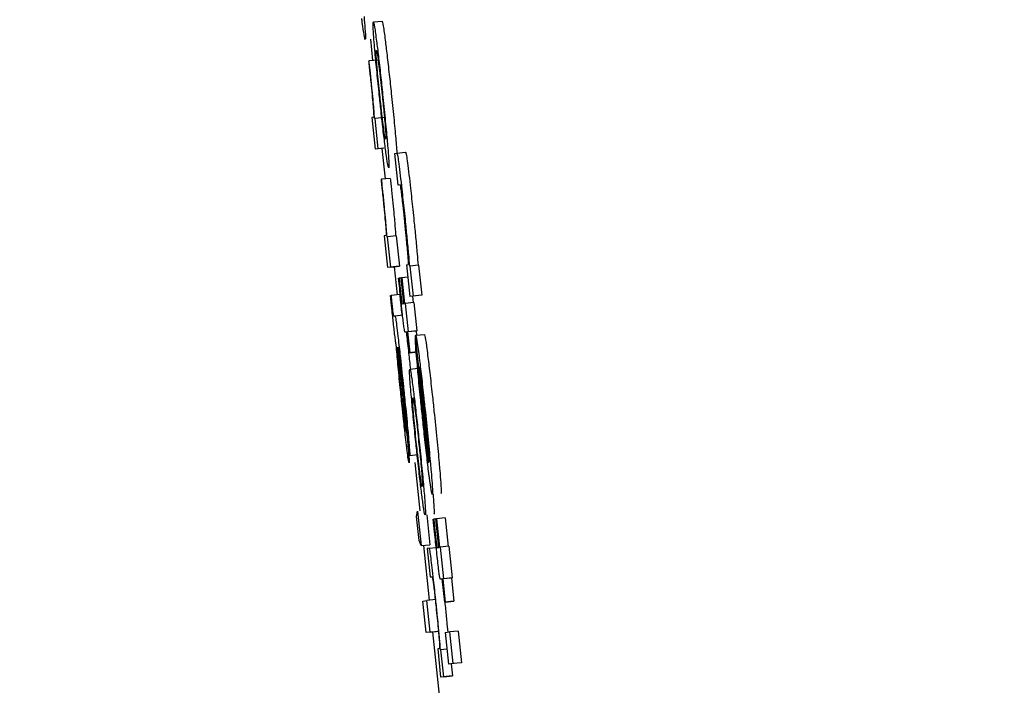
# Model space of a CAD drawing. Header units: inches. Extents: x 170 to 312, y 215 to 248.
# Tile 315 of 656: x 210.2447 to 210.2669, y 243.6562 to 243.6713. Entities that reach past the tile are written whole.
import ezdxf

# ---------------------------------------------------------------- set-up
doc = ezdxf.new("R2010")
doc.units = ezdxf.units.IN
doc.header["$LTSCALE"] = 0.25
doc.header["$MEASUREMENT"] = 0
doc.layers.add('ANNOTATIONS', color=1, linetype='Continuous')
doc.layers.add('MOTOR RH', color=7, linetype='Continuous')
doc.styles.add('ARIAL', font='arial.ttf', dxfattribs={"height": 0.09375})
doc.dimstyles.new('STANDARD$0', dxfattribs={"dimtxt": 0.09375, "dimasz": 0.09375, "dimexe": 0.03125, "dimexo": 0.046875, "dimgap": 0.09, "dimtad": 0, "dimtih": 1, "dimtoh": 1, "dimdec": 4, "dimzin": 0, "dimdsep": 46, "dimtxsty": 'ARIAL', "dimcen": 0.09, "dimadec": 0, "dimazin": 0, "dimtfac": 1, "dimtdec": 4, "dimtofl": 0, "dimtmove": 0, "dimatfit": 1, "dimfxl": 1, "dimtolj": 1, "dimtzin": 0, "dimarcsym": 0})

# ---------------------------------------------------------------- blocks, each defined once
blk = doc.blocks.new('*D26')
at = {"layer": 'ANNOTATIONS', "color": 0, "lineweight": -2, "transparency": 16777216}
for p, q in [((209.952995, 244.125047), (211.798957, 244.125047)), ((211.767707, 244.031297), (211.767707, 242.331666)), ((211.767707, 240.197174), (211.767707, 241.896805)), ((211.037182, 240.103424), (211.798957, 240.103424))]:
    blk.add_line(p, q, dxfattribs=at)
at = {"layer": 'ANNOTATIONS', "color": 0, "transparency": 16777216}
for points in [[(211.752082, 244.031297), (211.783332, 244.031297), (211.767707, 244.125047)], [(211.752082, 240.197174), (211.783332, 240.197174), (211.767707, 240.103424)]]:
    blk.add_solid(points, dxfattribs=at)
at = {"layer": 'defpoints', "color": 0, "transparency": 16777216}
for p in [(209.90612, 244.125047), (210.990307, 240.103424), (211.767707, 240.103424)]:
    blk.add_point(p, dxfattribs=at)
at = {"layer": 'ANNOTATIONS', "color": 0, "transparency": 16777216, "insert": (211.767707, 242.114236), "char_height": 0.09375, "attachment_point": 5, "style": 'ARIAL'}
blk.add_mtext('\\A1;OPENING\\PHEIGHT', dxfattribs=at)
blk = doc.blocks.new('*D27')
at = {"layer": 'ANNOTATIONS', "color": 0, "lineweight": -2, "transparency": 16777216}
for p, q in [((209.952995, 244.96103), (212.453946, 244.96103)), ((212.422696, 244.86728), (212.422696, 242.749657)), ((212.422696, 240.197174), (212.422696, 242.314797)), ((211.957527, 240.103424), (212.453946, 240.103424))]:
    blk.add_line(p, q, dxfattribs=at)
at = {"layer": 'ANNOTATIONS', "color": 0, "transparency": 16777216}
for points in [[(212.407071, 244.86728), (212.438321, 244.86728), (212.422696, 244.96103)], [(212.407071, 240.197174), (212.438321, 240.197174), (212.422696, 240.103424)]]:
    blk.add_solid(points, dxfattribs=at)
at = {"layer": 'defpoints', "color": 0, "transparency": 16777216}
for p in [(209.90612, 244.96103), (211.910652, 240.103424), (212.422696, 240.103424)]:
    blk.add_point(p, dxfattribs=at)
at = {"layer": 'ANNOTATIONS', "color": 0, "transparency": 16777216, "insert": (212.422696, 242.532227), "char_height": 0.09375, "attachment_point": 5, "style": 'ARIAL'}
blk.add_mtext('\\A1;TOTAL\\PHEIGHT', dxfattribs=at)

msp = doc.modelspace()

# ---------------------------------------------------------------- linework, layer by layer
at = {"layer": 'MOTOR RH'}
for p, q in [((210.25269, 243.671224), (210.252886, 243.671244)), ((210.252623, 243.670837), (210.252674, 243.67035)), ((210.252791, 243.670363), (210.252595, 243.670342)), ((210.252595, 243.670342), (210.252583, 243.670341)), ((210.252694, 243.669072), (210.252657, 243.669068)), ((210.252657, 243.669068), (210.252732, 243.668353)), ((210.25273, 243.669047), (210.252719, 243.669045)), ((210.252926, 243.669067), (210.25273, 243.669047)), ((210.252802, 243.668362), (210.25273, 243.669047)), ((210.252927, 243.668374), (210.252732, 243.668353)), ((210.252802, 243.668362), (210.252732, 243.668353)), ((210.252882, 243.668369), (210.252954, 243.667678)), ((210.253212, 243.6684), (210.253223, 243.668261)), ((210.253175, 243.668255), (210.253222, 243.668261)), ((210.25325, 243.667541), (210.253175, 243.668255)), ((210.253222, 243.668261), (210.253418, 243.668282)), ((210.253072, 243.667691), (210.252877, 243.66767)), ((210.252877, 243.66767), (210.252864, 243.667669)), ((210.253296, 243.667546), (210.25325, 243.667541)), ((210.252975, 243.666401), (210.252938, 243.666396)), ((210.252938, 243.666396), (210.253013, 243.665681)), ((210.253011, 243.666375), (210.253, 243.666373)), ((210.253207, 243.666395), (210.253011, 243.666375)), ((210.253083, 243.66569), (210.253011, 243.666375)), ((210.253207, 243.666395), (210.253279, 243.665711)), ((210.253208, 243.665702), (210.253013, 243.665681)), ((210.253083, 243.66569), (210.253013, 243.665681)), ((210.253083, 243.66569), (210.253279, 243.665711)), ((210.253162, 243.665697), (210.253228, 243.665061)), ((210.253279, 243.665711), (210.253208, 243.665702)), ((210.25344, 243.665739), (210.253484, 243.665745)), ((210.25344, 243.665739), (210.253515, 243.665025)), ((210.253506, 243.66571), (210.253514, 243.665711)), ((210.25371, 243.665732), (210.253514, 243.665711)), ((210.253514, 243.665711), (210.253586, 243.665034)), ((210.25371, 243.665732), (210.253781, 243.665055)), ((210.253469, 243.665462), (210.253332, 243.665447)), ((210.25326, 243.665438), (210.253271, 243.665439)), ((210.253322, 243.665445), (210.253271, 243.665439)), ((210.253321, 243.665446), (210.253332, 243.665447)), ((210.253382, 243.664866), (210.253321, 243.665446)), ((210.253332, 243.665447), (210.253393, 243.664868)), ((210.253079, 243.665045), (210.25309, 243.665046)), ((210.253285, 243.665067), (210.25309, 243.665046)), ((210.253711, 243.665046), (210.253515, 243.665025)), ((210.253586, 243.665034), (210.253515, 243.665025)), ((210.253574, 243.665031), (210.253589, 243.664889)), ((210.253781, 243.665055), (210.253586, 243.665034)), ((210.253781, 243.665055), (210.253711, 243.665046)), ((210.253339, 243.664861), (210.253382, 243.664866)), ((210.253393, 243.664868), (210.253411, 243.66487)), ((210.253607, 243.664891), (210.253411, 243.66487)), ((210.253411, 243.66487), (210.253479, 243.664227)), ((210.253607, 243.664891), (210.253674, 243.664248)), ((210.253144, 243.664585), (210.25318, 243.66459)), ((210.25318, 243.66459), (210.253348, 243.664608)), ((210.25345, 243.664223), (210.253409, 243.664218)), ((210.253409, 243.664218), (210.253409, 243.664218)), ((210.253499, 243.663754), (210.25345, 243.664223)), ((210.253657, 243.664245), (210.253461, 243.664225)), ((210.253479, 243.664227), (210.253461, 243.664225)), ((210.253461, 243.664225), (210.25351, 243.663756)), ((210.253674, 243.664248), (210.253479, 243.664227)), ((210.253941, 243.661267), (210.25364, 243.664132)), ((210.253646, 243.664148), (210.253842, 243.664168)), ((210.253674, 243.664248), (210.253657, 243.664245)), ((210.253657, 243.664245), (210.253667, 243.66415)), ((210.253646, 243.66408), (210.253637, 243.664079)), ((210.253637, 243.664079), (210.253713, 243.663364)), ((210.253229, 243.663872), (210.253238, 243.663873)), ((210.253678, 243.663773), (210.253499, 243.663754)), ((210.25351, 243.663756), (210.253499, 243.663754)), ((210.25351, 243.663756), (210.253678, 243.663774)), ((210.253287, 243.663487), (210.253347, 243.662899)), ((210.253281, 243.663445), (210.253339, 243.662883)), ((210.253514, 243.663383), (210.25371, 243.663404)), ((210.253721, 243.663365), (210.253713, 243.663364)), ((210.253949, 243.661298), (210.253725, 243.663434)), ((210.253508, 243.661437), (210.253433, 243.662152)), ((210.253508, 243.661437), (210.253704, 243.661458)), ((210.253624, 243.66128), (210.253739, 243.660184)), ((210.253666, 243.660055), (210.253689, 243.660178)), ((210.253689, 243.660178), (210.253771, 243.659401)), ((210.253723, 243.659515), (210.253666, 243.660055)), ((210.253896, 243.660095), (210.253967, 243.659421)), ((210.254042, 243.659997), (210.254053, 243.659998)), ((210.254103, 243.660004), (210.254053, 243.659998)), ((210.254103, 243.660005), (210.254114, 243.660006)), ((210.254171, 243.659361), (210.254103, 243.660005)), ((210.25431, 243.660027), (210.254114, 243.660006)), ((210.254114, 243.660006), (210.254182, 243.659363)), ((210.25431, 243.660027), (210.254378, 243.659384)), ((210.253771, 243.659401), (210.253723, 243.659515)), ((210.253771, 243.659401), (210.253967, 243.659421)), ((210.25382, 243.659406), (210.25395, 243.658167)), ((210.253951, 243.659342), (210.253904, 243.659336)), ((210.253904, 243.659336), (210.253971, 243.658693)), ((210.253951, 243.659342), (210.254109, 243.659359)), ((210.254128, 243.659355), (210.254171, 243.659361)), ((210.254182, 243.659363), (210.2542, 243.659365)), ((210.254395, 243.659386), (210.2542, 243.659365)), ((210.2542, 243.659365), (210.254275, 243.65865)), ((210.254395, 243.659386), (210.254471, 243.658671)), ((210.253971, 243.658693), (210.254017, 243.658699)), ((210.254246, 243.658647), (210.254205, 243.658641)), ((210.254205, 243.658641), (210.254205, 243.658641)), ((210.254301, 243.658126), (210.254246, 243.658647)), ((210.254453, 243.658668), (210.254257, 243.658648)), ((210.254275, 243.65865), (210.254257, 243.658648)), ((210.254257, 243.658648), (210.254312, 243.658127)), ((210.254471, 243.658671), (210.254275, 243.65865)), ((210.254471, 243.658671), (210.254453, 243.658668)), ((210.254453, 243.658668), (210.254508, 243.658147)), ((210.253805, 243.658149), (210.253901, 243.658162)), ((210.25388, 243.657435), (210.253805, 243.658149)), ((210.254097, 243.658182), (210.253901, 243.658162)), ((210.253976, 243.657447), (210.253901, 243.658162)), ((210.254497, 243.658146), (210.254301, 243.658126)), ((210.254312, 243.658127), (210.254508, 243.658147)), ((210.254508, 243.658147), (210.254497, 243.658146)), ((210.254312, 243.658127), (210.254301, 243.658126)), ((210.253976, 243.657447), (210.254172, 243.657467)), ((210.254172, 243.657467), (210.254076, 243.657455)), ((210.254352, 243.657635), (210.254369, 243.657444)), ((210.254605, 243.65747), (210.25441, 243.65745)), ((210.254605, 243.65747), (210.25468, 243.656755)), ((210.254076, 243.657455), (210.25388, 243.657435)), ((210.253976, 243.657447), (210.25388, 243.657435)), ((210.254025, 243.65745), (210.254332, 243.654521)), ((210.254313, 243.657437), (210.25441, 243.65745)), ((210.254313, 243.657437), (210.254388, 243.656723)), ((210.25441, 243.65745), (210.254485, 243.656735)), ((210.254186, 243.657078), (210.254142, 243.657072)), ((210.254142, 243.657072), (210.254209, 243.656429)), ((210.254216, 243.657047), (210.254207, 243.657046)), ((210.254352, 243.657062), (210.254216, 243.657047)), ((210.25428, 243.656438), (210.254216, 243.657047)), ((210.254584, 243.656743), (210.254388, 243.656723)), ((210.254485, 243.656735), (210.254388, 243.656723)), ((210.254447, 243.656729), (210.254476, 243.656458)), ((210.25468, 243.656755), (210.254485, 243.656735)), ((210.25468, 243.656755), (210.254584, 243.656743)), ((210.254405, 243.656449), (210.254209, 243.656429)), ((210.25428, 243.656438), (210.254209, 243.656429)), ((210.25428, 243.656438), (210.254476, 243.656458)), ((210.254476, 243.656458), (210.254405, 243.656449))]:
    msp.add_line(p, q, dxfattribs=at)
for points, knots in [([(210.252507, 243.670825), (210.2525, 243.670841), (210.252488, 243.67087), (210.252454, 243.671109), (210.252433, 243.671273), (210.252429, 243.671304)], [0, 0, 0, 0, 0.524418, 0.909795, 1, 1, 1, 1]), ([(210.25248, 243.671344), (210.252488, 243.67125), (210.252508, 243.671013), (210.252515, 243.67085), (210.25251, 243.670833), (210.252507, 243.670825)], [0, 0, 0, 0, 0.27645, 0.692135, 1, 1, 1, 1]), ([(210.252886, 243.671244), (210.252892, 243.671231), (210.252905, 243.671208), (210.252942, 243.670932), (210.252958, 243.670812)], [0, 0, 0, 0, 0.564776, 1, 1, 1, 1]), ([(210.25271, 243.670765), (210.252703, 243.670847), (210.252686, 243.671072), (210.252682, 243.671204), (210.252688, 243.671218), (210.25269, 243.671224)], [0, 0, 0, 0, 0.264169, 0.72667, 1, 1, 1, 1]), ([(210.25269, 243.671224), (210.252697, 243.671211), (210.252709, 243.671187), (210.252746, 243.670912), (210.252762, 243.670792)], [0, 0, 0, 0, 0.564784, 1, 1, 1, 1]), ([(210.252958, 243.670812), (210.252971, 243.670706), (210.252998, 243.670493), (210.253047, 243.670054), (210.25308, 243.66975), (210.253095, 243.669605)], [0, 0, 0, 0, 0.341502, 0.684244, 1, 1, 1, 1]), ([(210.252825, 243.669575), (210.252807, 243.669746), (210.252771, 243.67009), (210.252732, 243.670502), (210.252716, 243.67069), (210.25271, 243.670765)], [0, 0, 0, 0, 0.37428, 0.75093, 1, 1, 1, 1]), ([(210.252767, 243.670297), (210.252762, 243.670364), (210.252748, 243.670549), (210.252753, 243.670577), (210.252757, 243.67058), (210.252758, 243.670581)], [0, 0, 0, 0, 0.333361, 0.921926, 1, 1, 1, 1]), ([(210.252758, 243.670581), (210.252761, 243.670575), (210.252768, 243.670563), (210.252786, 243.670454), (210.252802, 243.670334), (210.252804, 243.670319)], [0, 0, 0, 0, 0.408967, 0.922235, 1, 1, 1, 1]), ([(210.252762, 243.670792), (210.252776, 243.670685), (210.252802, 243.670472), (210.252852, 243.670034), (210.252884, 243.66973), (210.2529, 243.669584)], [0, 0, 0, 0, 0.341491, 0.684238, 1, 1, 1, 1]), ([(210.252583, 243.670341), (210.252585, 243.670315), (210.252591, 243.670265), (210.252599, 243.670183), (210.252605, 243.670126), (210.252609, 243.670095)], [0, 0, 0, 0, 0.309537, 0.618739, 1, 1, 1, 1]), ([(210.252624, 243.670078), (210.252616, 243.670154), (210.252606, 243.670243), (210.252597, 243.67033), (210.252595, 243.670342)], [0, 0, 0, 0, 0.865376, 1, 1, 1, 1]), ([(210.252836, 243.669576), (210.252826, 243.669674), (210.252805, 243.66987), (210.252781, 243.670123), (210.252771, 243.670242), (210.252767, 243.670297)], [0, 0, 0, 0, 0.348181, 0.697432, 1, 1, 1, 1]), ([(210.252804, 243.670319), (210.252812, 243.670256), (210.252828, 243.670132), (210.252859, 243.669863), (210.252879, 243.669672), (210.252889, 243.669579)], [0, 0, 0, 0, 0.339056, 0.680161, 1, 1, 1, 1]), ([(210.252609, 243.670095), (210.252622, 243.66997), (210.252645, 243.669744), (210.252673, 243.669453), (210.252683, 243.669328), (210.252688, 243.669267)], [0, 0, 0, 0, 0.390526, 0.705998, 1, 1, 1, 1]), ([(210.252719, 243.669045), (210.25271, 243.669155), (210.252697, 243.669327), (210.252665, 243.669678), (210.25264, 243.669923), (210.252626, 243.670058), (210.252624, 243.670078)], [0, 0, 0, 0, 0.447428, 0.699992, 0.954886, 1, 1, 1, 1]), ([(210.25296, 243.668383), (210.252946, 243.668498), (210.252917, 243.668729), (210.252868, 243.669167), (210.252838, 243.669455), (210.252825, 243.669575)], [0, 0, 0, 0, 0.3678999, 0.7377895, 1, 1, 1, 1]), ([(210.252919, 243.668852), (210.25291, 243.668923), (210.252892, 243.669066), (210.252861, 243.669336), (210.252843, 243.66951), (210.252836, 243.669576)], [0, 0, 0, 0, 0.3817879, 0.767048, 1, 1, 1, 1]), ([(210.252889, 243.669579), (210.252903, 243.669448), (210.252926, 243.669227), (210.252951, 243.66896), (210.252967, 243.668758), (210.252976, 243.668598), (210.252971, 243.668584), (210.252968, 243.668574)], [0, 0, 0, 0, 0.191752, 0.321579, 0.451258, 0.660125, 1, 1, 1, 1]), ([(210.2529, 243.669584), (210.252918, 243.669402), (210.252956, 243.669038), (210.252995, 243.668624), (210.253011, 243.668441), (210.253016, 243.668379)], [0, 0, 0, 0, 0.395803, 0.794663, 1, 1, 1, 1]), ([(210.253095, 243.669605), (210.253114, 243.669423), (210.253152, 243.669058), (210.253191, 243.668645), (210.253207, 243.668462), (210.253212, 243.6684)], [0, 0, 0, 0, 0.395797, 0.794651, 1, 1, 1, 1]), ([(210.252688, 243.669267), (210.252692, 243.669222), (210.252702, 243.669082), (210.252697, 243.669076), (210.252694, 243.669072)], [0, 0, 0, 0, 0.3237056, 1, 1, 1, 1]), ([(210.252968, 243.668574), (210.252965, 243.668579), (210.252957, 243.668589), (210.25294, 243.668691), (210.252922, 243.66883), (210.252919, 243.668852)], [0, 0, 0, 0, 0.374945, 0.89722, 1, 1, 1, 1]), ([(210.253036, 243.667932), (210.253032, 243.667938), (210.253022, 243.667954), (210.252995, 243.668114), (210.252967, 243.668332), (210.25296, 243.668383)], [0, 0, 0, 0, 0.332309, 0.844563, 1, 1, 1, 1]), ([(210.253016, 243.668379), (210.253023, 243.668297), (210.25304, 243.668078), (210.253044, 243.66795), (210.253038, 243.667937), (210.253036, 243.667932)], [0, 0, 0, 0, 0.271127, 0.727307, 1, 1, 1, 1]), ([(210.253222, 243.668261), (210.253228, 243.66825), (210.253236, 243.668232), (210.253264, 243.668035), (210.253296, 243.667773), (210.253338, 243.667403), (210.253367, 243.667129), (210.253384, 243.666966)], [0, 0, 0, 0, 0.294698, 0.462653, 0.632, 0.780784, 1, 1, 1, 1]), ([(210.253418, 243.668282), (210.253423, 243.66827), (210.253431, 243.668253), (210.25346, 243.668056), (210.253492, 243.667794), (210.253534, 243.667424), (210.253563, 243.66715), (210.25358, 243.666986)], [0, 0, 0, 0, 0.294698, 0.462664, 0.631999, 0.780782, 1, 1, 1, 1]), ([(210.253072, 243.667691), (210.253077, 243.667647), (210.253086, 243.66756), (210.253096, 243.667471), (210.253101, 243.667427)], [0, 0, 0, 0, 0.498424, 1, 1, 1, 1]), ([(210.252864, 243.667669), (210.252866, 243.667643), (210.252872, 243.667593), (210.25288, 243.667511), (210.252886, 243.667454), (210.25289, 243.667423)], [0, 0, 0, 0, 0.309538, 0.618714, 1, 1, 1, 1]), ([(210.252905, 243.667406), (210.252897, 243.667483), (210.252887, 243.667571), (210.252878, 243.667658), (210.252877, 243.66767)], [0, 0, 0, 0, 0.86542, 1, 1, 1, 1]), ([(210.253392, 243.666785), (210.253382, 243.666884), (210.253364, 243.667052), (210.25334, 243.667267), (210.25332, 243.667421), (210.253304, 243.667531), (210.253299, 243.667541), (210.253296, 243.667546)], [0, 0, 0, 0, 0.21613, 0.367422, 0.519132, 0.712339, 1, 1, 1, 1]), ([(210.25289, 243.667423), (210.252903, 243.667298), (210.252926, 243.667072), (210.252954, 243.666781), (210.252964, 243.666656), (210.252969, 243.666595)], [0, 0, 0, 0, 0.390521, 0.705993, 1, 1, 1, 1]), ([(210.253, 243.666373), (210.252991, 243.666483), (210.252978, 243.666655), (210.252946, 243.667006), (210.252921, 243.667251), (210.252907, 243.667386), (210.252905, 243.667406)], [0, 0, 0, 0, 0.447433, 0.699983, 0.954886, 1, 1, 1, 1]), ([(210.253101, 243.667427), (210.253111, 243.667326), (210.253132, 243.667126), (210.253162, 243.666806), (210.253182, 243.666569), (210.253192, 243.666439), (210.253196, 243.666394)], [0, 0, 0, 0, 0.222545, 0.444524, 0.808274, 1, 1, 1, 1]), ([(210.253384, 243.666966), (210.253394, 243.666879), (210.253416, 243.666665), (210.253436, 243.666462), (210.253448, 243.666341)], [0, 0, 0, 0, 0.404689, 1, 1, 1, 1]), ([(210.25358, 243.666986), (210.253589, 243.6669), (210.253612, 243.666686), (210.253632, 243.666482), (210.253644, 243.666362)], [0, 0, 0, 0, 0.404684, 1, 1, 1, 1]), ([(210.252969, 243.666595), (210.252973, 243.66655), (210.252983, 243.66641), (210.252978, 243.666404), (210.252975, 243.666401)], [0, 0, 0, 0, 0.3237364, 1, 1, 1, 1]), ([(210.253466, 243.666029), (210.253455, 243.666144), (210.253438, 243.666336), (210.25341, 243.666621), (210.253396, 243.666755), (210.253392, 243.666785)], [0, 0, 0, 0, 0.532556, 0.893225, 1, 1, 1, 1]), ([(210.253644, 243.666362), (210.253656, 243.666234), (210.253678, 243.666003), (210.253694, 243.665815), (210.253701, 243.665731)], [0, 0, 0, 0, 0.554994, 1, 1, 1, 1]), ([(210.253448, 243.666341), (210.25346, 243.666213), (210.253482, 243.665983), (210.253498, 243.665794), (210.253506, 243.66571)], [0, 0, 0, 0, 0.555, 1, 1, 1, 1]), ([(210.253484, 243.665745), (210.253485, 243.665755), (210.253486, 243.665775), (210.253477, 243.665897), (210.253469, 243.665992), (210.253466, 243.666029)], [0, 0, 0, 0, 0.383147, 0.764171, 1, 1, 1, 1]), ([(210.253309, 243.664972), (210.253301, 243.66505), (210.253284, 243.665206), (210.253268, 243.66536), (210.25326, 243.665438)], [0, 0, 0, 0, 0.4990894, 1, 1, 1, 1]), ([(210.253271, 243.665439), (210.253274, 243.665413), (210.253279, 243.665361), (210.253287, 243.665282), (210.253293, 243.665229), (210.253296, 243.665202)], [0, 0, 0, 0, 0.336904, 0.667004, 1, 1, 1, 1]), ([(210.253127, 243.664572), (210.253121, 243.664633), (210.253104, 243.664792), (210.253089, 243.664948), (210.253079, 243.665045)], [0, 0, 0, 0, 0.381526, 1, 1, 1, 1]), ([(210.25309, 243.665046), (210.253093, 243.665012), (210.253098, 243.664959), (210.253106, 243.664883), (210.25311, 243.664843), (210.253112, 243.664823)], [0, 0, 0, 0, 0.4881617, 0.7401577, 1, 1, 1, 1]), ([(210.253285, 243.665067), (210.253289, 243.665032), (210.253294, 243.66498), (210.253301, 243.664904), (210.253306, 243.664864), (210.253308, 243.664843)], [0, 0, 0, 0, 0.488228, 0.74209, 1, 1, 1, 1]), ([(210.253296, 243.665202), (210.253299, 243.665173), (210.253306, 243.665103), (210.253316, 243.665011), (210.253322, 243.664962), (210.253324, 243.664946)], [0, 0, 0, 0, 0.315412, 0.763016, 1, 1, 1, 1]), ([(210.253112, 243.664823), (210.253115, 243.664798), (210.253119, 243.664753), (210.253126, 243.664694), (210.253133, 243.664644), (210.25314, 243.664591), (210.253142, 243.664588), (210.253144, 243.664585)], [0, 0, 0, 0, 0.139406, 0.255505, 0.371522, 0.556549, 1, 1, 1, 1]), ([(210.253308, 243.664843), (210.25331, 243.664819), (210.253315, 243.664773), (210.253322, 243.664714), (210.253328, 243.664664), (210.253336, 243.664612), (210.253338, 243.664608), (210.25334, 243.664606)], [0, 0, 0, 0, 0.139385, 0.25622, 0.371648, 0.556643, 1, 1, 1, 1]), ([(210.253351, 243.664584), (210.253347, 243.664619), (210.253339, 243.664689), (210.253325, 243.664819), (210.253315, 243.664915), (210.253309, 243.664972)], [0, 0, 0, 0, 0.283163, 0.566682, 1, 1, 1, 1]), ([(210.253324, 243.664946), (210.253326, 243.66493), (210.253332, 243.664882), (210.253337, 243.664864), (210.253339, 243.664862), (210.253339, 243.664861)], [0, 0, 0, 0, 0.216952, 0.649492, 1, 1, 1, 1]), ([(210.253206, 243.66393), (210.253203, 243.663948), (210.253197, 243.663978), (210.25318, 243.664104), (210.253162, 243.664254), (210.253144, 243.664417), (210.253132, 243.664523), (210.253127, 243.664572)], [0, 0, 0, 0, 0.318933, 0.5035, 0.689701, 0.856443, 1, 1, 1, 1]), ([(210.25318, 243.66459), (210.253184, 243.664579), (210.25319, 243.664561), (210.253215, 243.664381), (210.253248, 243.664107), (210.253299, 243.663654), (210.253338, 243.663281), (210.253362, 243.663056)], [0, 0, 0, 0, 0.208164, 0.351386, 0.494856, 0.694319, 1, 1, 1, 1]), ([(210.253384, 243.664313), (210.25338, 243.664349), (210.253371, 243.664415), (210.253357, 243.66453), (210.253351, 243.664584)], [0, 0, 0, 0, 0.536284, 1, 1, 1, 1]), ([(210.253409, 243.664218), (210.253407, 243.66422), (210.253403, 243.664222), (210.253397, 243.664239), (210.253388, 243.664288), (210.253384, 243.664313)], [0, 0, 0, 0, 0.3920673, 0.6927887, 1, 1, 1, 1]), ([(210.253432, 243.664221), (210.253435, 243.664198), (210.253451, 243.664068), (210.253484, 243.663771), (210.253512, 243.663505), (210.253525, 243.663384)], [0, 0, 0, 0, 0.103766, 0.594176, 1, 1, 1, 1]), ([(210.25364, 243.664132), (210.253641, 243.664135), (210.253643, 243.664143), (210.253645, 243.664146), (210.253646, 243.664148)], [0, 0, 0, 0, 0.499983, 1, 1, 1, 1]), ([(210.253646, 243.664148), (210.25365, 243.664141), (210.253658, 243.664125), (210.253684, 243.663962), (210.253711, 243.663749), (210.253721, 243.663678)], [0, 0, 0, 0, 0.301474, 0.767504, 1, 1, 1, 1]), ([(210.253842, 243.664168), (210.253845, 243.664162), (210.253854, 243.664145), (210.25388, 243.663983), (210.253907, 243.663769), (210.253916, 243.663698)], [0, 0, 0, 0, 0.301425, 0.767359, 1, 1, 1, 1]), ([(210.253339, 243.662555), (210.253325, 243.662694), (210.253291, 243.663023), (210.253243, 243.663515), (210.253219, 243.66379), (210.253206, 243.66393)], [0, 0, 0, 0, 0.267267, 0.629525, 1, 1, 1, 1]), ([(210.253683, 243.663475), (210.253674, 243.663571), (210.253654, 243.663802), (210.25364, 243.663996), (210.253638, 243.664058), (210.253637, 243.664079)], [0, 0, 0, 0, 0.3250251, 0.780308, 1, 1, 1, 1]), ([(210.253235, 243.663741), (210.253232, 243.663771), (210.253227, 243.663843), (210.253227, 243.663869), (210.253228, 243.663872), (210.253229, 243.663872)], [0, 0, 0, 0, 0.368859, 0.91033, 1, 1, 1, 1]), ([(210.253272, 243.663323), (210.253265, 243.663401), (210.25325, 243.663559), (210.25324, 243.66368), (210.253235, 243.663741)], [0, 0, 0, 0, 0.489749, 1, 1, 1, 1]), ([(210.253238, 243.663873), (210.253245, 243.663805), (210.253258, 243.663667), (210.253273, 243.66352), (210.253281, 243.663445)], [0, 0, 0, 0, 0.495841, 1, 1, 1, 1]), ([(210.253253, 243.663879), (210.253252, 243.663874), (210.253251, 243.663867), (210.253256, 243.663807), (210.253259, 243.663767), (210.253261, 243.663753)], [0, 0, 0, 0, 0.5604487, 0.835955, 1, 1, 1, 1]), ([(210.253354, 243.663032), (210.253339, 243.663173), (210.253317, 243.663381), (210.253288, 243.663638), (210.25327, 243.663783), (210.253258, 243.663868), (210.253255, 243.663875), (210.253253, 243.663879)], [0, 0, 0, 0, 0.342571, 0.509586, 0.678219, 0.82403, 1, 1, 1, 1]), ([(210.253261, 243.663753), (210.253263, 243.663728), (210.253267, 243.66368), (210.253276, 243.66359), (210.253283, 243.663524), (210.253287, 243.663487)], [0, 0, 0, 0, 0.302523, 0.604492, 1, 1, 1, 1]), ([(210.253916, 243.663698), (210.253932, 243.663572), (210.253963, 243.66332), (210.254014, 243.662858), (210.254046, 243.662558), (210.254059, 243.662431)], [0, 0, 0, 0, 0.365352, 0.731519, 1, 1, 1, 1]), ([(210.253796, 243.662334), (210.253782, 243.662467), (210.253748, 243.662793), (210.253709, 243.663187), (210.253689, 243.663408), (210.253683, 243.663475)], [0, 0, 0, 0, 0.326174, 0.798295, 1, 1, 1, 1]), ([(210.253721, 243.663678), (210.253736, 243.663552), (210.253767, 243.663299), (210.253818, 243.662838), (210.25385, 243.662538), (210.253864, 243.662411)], [0, 0, 0, 0, 0.365626, 0.7315, 1, 1, 1, 1]), ([(210.253335, 243.662705), (210.253326, 243.662784), (210.253304, 243.662999), (210.253285, 243.663197), (210.253272, 243.663323)], [0, 0, 0, 0, 0.364579, 1, 1, 1, 1]), ([(210.253534, 243.662925), (210.253528, 243.663006), (210.25351, 243.663231), (210.253506, 243.663363), (210.253512, 243.663378), (210.253514, 243.663383)], [0, 0, 0, 0, 0.264153, 0.72667, 1, 1, 1, 1]), ([(210.253514, 243.663383), (210.253521, 243.66337), (210.253533, 243.663347), (210.253571, 243.663071), (210.253587, 243.662951)], [0, 0, 0, 0, 0.564776, 1, 1, 1, 1]), ([(210.253713, 243.663364), (210.253716, 243.66332), (210.253722, 243.66323), (210.253732, 243.663099), (210.253738, 243.663033)], [0, 0, 0, 0, 0.49577, 1, 1, 1, 1]), ([(210.253725, 243.663434), (210.253732, 243.6634), (210.253742, 243.663348), (210.253771, 243.663134), (210.253801, 243.662883), (210.25383, 243.662619), (210.253847, 243.662458), (210.253855, 243.662391)], [0, 0, 0, 0, 0.336461, 0.526314, 0.717726, 0.883096, 1, 1, 1, 1]), ([(210.253433, 243.662152), (210.253434, 243.662161), (210.253435, 243.662177), (210.253427, 243.662292), (210.253412, 243.662465), (210.253386, 243.66272), (210.253366, 243.66292), (210.253354, 243.663032)], [0, 0, 0, 0, 0.2248064, 0.3834996, 0.5429918, 0.7417548, 1, 1, 1, 1]), ([(210.253362, 243.663056), (210.253376, 243.662921), (210.253412, 243.662578), (210.253454, 243.662157), (210.253476, 243.661926), (210.253481, 243.661864)], [0, 0, 0, 0, 0.319042, 0.817078, 1, 1, 1, 1]), ([(210.253738, 243.663033), (210.253742, 243.662993), (210.25375, 243.662899), (210.253761, 243.662787), (210.253767, 243.662723)], [0, 0, 0, 0, 0.4256126, 1, 1, 1, 1]), ([(210.253339, 243.662883), (210.253351, 243.662757), (210.253373, 243.662546), (210.253398, 243.66229), (210.253408, 243.662183), (210.253412, 243.662145)], [0, 0, 0, 0, 0.4869434, 0.8171112, 1, 1, 1, 1]), ([(210.253347, 243.662899), (210.253366, 243.662719), (210.253403, 243.662356), (210.253437, 243.662012), (210.253454, 243.661838)], [0, 0, 0, 0, 0.495935, 1, 1, 1, 1]), ([(210.253649, 243.661734), (210.253632, 243.661905), (210.253596, 243.662249), (210.253557, 243.662661), (210.253541, 243.66285), (210.253534, 243.662925)], [0, 0, 0, 0, 0.374272, 0.750917, 1, 1, 1, 1]), ([(210.253587, 243.662951), (210.2536, 243.662845), (210.253627, 243.662632), (210.253676, 243.662193), (210.253709, 243.661889), (210.253724, 243.661743)], [0, 0, 0, 0, 0.341496, 0.683919, 1, 1, 1, 1]), ([(210.253393, 243.66218), (210.253385, 243.66225), (210.253366, 243.662409), (210.253346, 243.662599), (210.253335, 243.662705)], [0, 0, 0, 0, 0.438021, 1, 1, 1, 1]), ([(210.253591, 243.662456), (210.253586, 243.662523), (210.253573, 243.662709), (210.253577, 243.662736), (210.253582, 243.66274), (210.253582, 243.66274)], [0, 0, 0, 0, 0.333375, 0.921927, 1, 1, 1, 1]), ([(210.253582, 243.66274), (210.253585, 243.662735), (210.253593, 243.662722), (210.253611, 243.662614), (210.253627, 243.662494), (210.253629, 243.662478)], [0, 0, 0, 0, 0.408953, 0.922237, 1, 1, 1, 1]), ([(210.253767, 243.662723), (210.25377, 243.66269), (210.253777, 243.662624), (210.25379, 243.662497), (210.2538, 243.662404), (210.253806, 243.662347)], [0, 0, 0, 0, 0.273636, 0.547536, 1, 1, 1, 1]), ([(210.253444, 243.661614), (210.253435, 243.661691), (210.253412, 243.66188), (210.253376, 243.662214), (210.25335, 243.662456), (210.253339, 243.662555)], [0, 0, 0, 0, 0.285642, 0.706286, 1, 1, 1, 1]), ([(210.25366, 243.661735), (210.25365, 243.661833), (210.25363, 243.66203), (210.253606, 243.662282), (210.253596, 243.662401), (210.253591, 243.662456)], [0, 0, 0, 0, 0.347823, 0.697264, 1, 1, 1, 1]), ([(210.253629, 243.662478), (210.253637, 243.662416), (210.253653, 243.662291), (210.253683, 243.662022), (210.253704, 243.661831), (210.253713, 243.661739)], [0, 0, 0, 0, 0.339074, 0.680163, 1, 1, 1, 1]), ([(210.253855, 243.662391), (210.253868, 243.66226), (210.253895, 243.662001), (210.253915, 243.661788), (210.253925, 243.661683)], [0, 0, 0, 0, 0.505216, 1, 1, 1, 1]), ([(210.253864, 243.662411), (210.253885, 243.662202), (210.253929, 243.661782), (210.253971, 243.661332), (210.253989, 243.661129), (210.253994, 243.661072)], [0, 0, 0, 0, 0.417909, 0.8384967, 1, 1, 1, 1]), ([(210.254059, 243.662431), (210.254081, 243.662222), (210.254125, 243.661802), (210.254167, 243.661352), (210.254185, 243.661149), (210.25419, 243.661093)], [0, 0, 0, 0, 0.4177227, 0.8384352, 1, 1, 1, 1]), ([(210.253422, 243.661981), (210.253419, 243.661988), (210.253416, 243.662), (210.253403, 243.662093), (210.253395, 243.662158), (210.253393, 243.66218)], [0, 0, 0, 0, 0.492118, 0.825549, 1, 1, 1, 1]), ([(210.253412, 243.662145), (210.253415, 243.662105), (210.253422, 243.662024), (210.253423, 243.661984), (210.253422, 243.661982), (210.253422, 243.661981)], [0, 0, 0, 0, 0.412628, 0.826354, 1, 1, 1, 1]), ([(210.253943, 243.661032), (210.253927, 243.661158), (210.253897, 243.66141), (210.253844, 243.661884), (210.253811, 243.662196), (210.253796, 243.662334)], [0, 0, 0, 0, 0.358217, 0.7168275, 1, 1, 1, 1]), ([(210.253806, 243.662347), (210.253813, 243.662275), (210.253832, 243.662098), (210.25385, 243.661933), (210.253861, 243.661836)], [0, 0, 0, 0, 0.40598, 1, 1, 1, 1]), ([(210.253454, 243.661838), (210.25346, 243.661776), (210.253476, 243.661607), (210.253485, 243.66149), (210.253491, 243.661417)], [0, 0, 0, 0, 0.371621, 1, 1, 1, 1]), ([(210.253481, 243.661864), (210.253489, 243.661773), (210.253505, 243.66159), (210.253513, 243.661458), (210.25351, 243.661444), (210.253508, 243.661437)], [0, 0, 0, 0, 0.34418, 0.688301, 1, 1, 1, 1]), ([(210.253785, 243.660542), (210.253771, 243.660657), (210.253742, 243.660888), (210.253693, 243.661327), (210.253662, 243.661615), (210.253649, 243.661734)], [0, 0, 0, 0, 0.368182, 0.738105, 1, 1, 1, 1]), ([(210.253743, 243.661012), (210.253734, 243.661083), (210.253716, 243.661226), (210.253686, 243.661496), (210.253667, 243.66167), (210.25366, 243.661735)], [0, 0, 0, 0, 0.381993, 0.7666, 1, 1, 1, 1]), ([(210.253713, 243.661739), (210.253727, 243.661607), (210.25375, 243.661386), (210.253775, 243.661119), (210.253792, 243.660918), (210.253801, 243.660758), (210.253796, 243.660743), (210.253792, 243.660734)], [0, 0, 0, 0, 0.191766, 0.3216, 0.451285, 0.660068, 1, 1, 1, 1]), ([(210.253724, 243.661743), (210.253743, 243.661562), (210.253781, 243.661197), (210.25382, 243.660784), (210.253835, 243.660601), (210.253841, 243.660539)], [0, 0, 0, 0, 0.395799, 0.794665, 1, 1, 1, 1]), ([(210.253861, 243.661836), (210.253868, 243.661777), (210.253886, 243.661629), (210.253899, 243.661525), (210.253907, 243.661462)], [0, 0, 0, 0, 0.395907, 1, 1, 1, 1]), ([(210.253496, 243.661266), (210.253492, 243.661276), (210.253486, 243.661295), (210.253464, 243.661449), (210.253449, 243.661573), (210.253444, 243.661614)], [0, 0, 0, 0, 0.44587, 0.812569, 1, 1, 1, 1]), ([(210.253907, 243.661462), (210.253913, 243.661418), (210.253929, 243.661307), (210.253937, 243.661282), (210.253941, 243.661267)], [0, 0, 0, 0, 0.396586, 1, 1, 1, 1]), ([(210.253925, 243.661683), (210.25393, 243.661618), (210.253945, 243.661443), (210.253949, 243.661349), (210.253949, 243.661309), (210.253949, 243.661298)], [0, 0, 0, 0, 0.298217, 0.802728, 1, 1, 1, 1]), ([(210.253491, 243.661417), (210.253494, 243.661381), (210.2535, 243.661285), (210.253498, 243.661273), (210.253496, 243.661266)], [0, 0, 0, 0, 0.37756, 1, 1, 1, 1]), ([(210.254021, 243.660553), (210.254014, 243.660569), (210.254002, 243.660598), (210.253968, 243.660836), (210.253947, 243.661001), (210.253943, 243.661032)], [0, 0, 0, 0, 0.524373, 0.909627, 1, 1, 1, 1]), ([(210.253994, 243.661072), (210.254002, 243.660978), (210.254021, 243.660741), (210.254029, 243.660577), (210.254023, 243.66056), (210.254021, 243.660553)], [0, 0, 0, 0, 0.276432, 0.692176, 1, 1, 1, 1]), ([(210.25419, 243.661093), (210.254198, 243.660998), (210.254217, 243.660761), (210.254224, 243.660598), (210.254219, 243.660581), (210.254217, 243.660573)], [0, 0, 0, 0, 0.276575, 0.69221, 1, 1, 1, 1]), ([(210.253792, 243.660734), (210.253789, 243.660738), (210.253782, 243.660749), (210.253764, 243.660851), (210.253746, 243.660989), (210.253743, 243.661012)], [0, 0, 0, 0, 0.374945, 0.897196, 1, 1, 1, 1]), ([(210.253861, 243.660091), (210.253857, 243.660097), (210.253847, 243.660113), (210.25382, 243.660274), (210.253792, 243.660491), (210.253785, 243.660542)], [0, 0, 0, 0, 0.332333, 0.844706, 1, 1, 1, 1]), ([(210.253841, 243.660539), (210.253847, 243.660457), (210.253865, 243.660237), (210.253868, 243.660109), (210.253863, 243.660096), (210.253861, 243.660091)], [0, 0, 0, 0, 0.271126, 0.727289, 1, 1, 1, 1]), ([(210.254037, 243.660559), (210.254043, 243.660477), (210.25406, 243.660258), (210.254064, 243.66013), (210.254059, 243.660117), (210.254057, 243.660112)], [0, 0, 0, 0, 0.271127, 0.727308, 1, 1, 1, 1]), ([(210.254096, 243.65948), (210.254088, 243.659556), (210.25407, 243.659729), (210.254052, 243.659901), (210.254042, 243.659997)], [0, 0, 0, 0, 0.440299, 1, 1, 1, 1]), ([(210.254053, 243.659998), (210.254058, 243.659955), (210.254067, 243.659868), (210.254076, 243.659779), (210.25408, 243.659734)], [0, 0, 0, 0, 0.498333, 1, 1, 1, 1]), ([(210.25408, 243.659734), (210.254084, 243.659698), (210.254093, 243.659617), (210.254104, 243.659517), (210.25411, 243.659465), (210.254112, 243.65945)], [0, 0, 0, 0, 0.356404, 0.809189, 1, 1, 1, 1]), ([(210.254143, 243.659048), (210.254135, 243.659116), (210.25412, 243.659257), (210.254104, 243.659405), (210.254096, 243.65948)], [0, 0, 0, 0, 0.490638, 1, 1, 1, 1]), ([(210.254099, 243.658177), (210.254083, 243.658328), (210.254056, 243.658585), (210.254018, 243.658912), (210.253989, 243.659148), (210.253963, 243.659318), (210.253955, 243.659333), (210.253951, 243.659342)], [0, 0, 0, 0, 0.212814, 0.361089, 0.509795, 0.704435, 1, 1, 1, 1]), ([(210.254112, 243.65945), (210.254114, 243.659434), (210.254119, 243.659394), (210.254125, 243.659361), (210.254127, 243.659358), (210.254128, 243.659355)], [0, 0, 0, 0, 0.19183, 0.490839, 1, 1, 1, 1]), ([(210.254179, 243.658747), (210.254174, 243.658786), (210.254164, 243.658862), (210.25415, 243.658987), (210.254143, 243.659048)], [0, 0, 0, 0, 0.513864, 1, 1, 1, 1]), ([(210.254017, 243.658699), (210.254021, 243.65869), (210.254027, 243.658678), (210.254048, 243.658523), (210.254066, 243.658371), (210.254086, 243.658192), (210.254099, 243.658072), (210.254105, 243.658014)], [0, 0, 0, 0, 0.413248, 0.568848, 0.725744, 0.865889, 1, 1, 1, 1]), ([(210.254205, 243.658641), (210.254203, 243.658643), (210.254199, 243.658646), (210.254192, 243.658664), (210.254184, 243.658719), (210.254179, 243.658747)], [0, 0, 0, 0, 0.3909991, 0.6914593, 1, 1, 1, 1]), ([(210.254156, 243.657614), (210.254149, 243.657689), (210.254131, 243.657868), (210.254111, 243.658063), (210.254099, 243.658177)], [0, 0, 0, 0, 0.415639, 1, 1, 1, 1]), ([(210.254105, 243.658014), (210.254114, 243.657928), (210.254132, 243.657756), (210.254154, 243.65752), (210.254165, 243.657397), (210.25417, 243.657333)], [0, 0, 0, 0, 0.324284, 0.647812, 1, 1, 1, 1]), ([(210.254302, 243.658126), (210.254308, 243.658069), (210.254326, 243.6579), (210.254341, 243.657741), (210.254352, 243.657635)], [0, 0, 0, 0, 0.332399, 1, 1, 1, 1]), ([(210.254207, 243.657046), (210.2542, 243.657129), (210.254186, 243.657297), (210.254166, 243.657507), (210.254156, 243.657614)], [0, 0, 0, 0, 0.493602, 1, 1, 1, 1]), ([(210.25417, 243.657333), (210.254177, 243.657248), (210.254188, 243.657108), (210.254187, 243.657086), (210.254186, 243.657078)], [0, 0, 0, 0, 0.611118, 1, 1, 1, 1])]:
    msp.add_open_spline(points, degree=3, knots=knots, dxfattribs=at)

# ---------------------------------------------------------------- dimensions: what is measured, and where the dimension line sits
at = {"layer": 'ANNOTATIONS'}
for base, p1, p2, text, picture, middle in [((212.422696, 240.103424), (209.90612, 244.96103), (211.910652, 240.103424), 'TOTAL\\PHEIGHT', '*D27', (212.422696, 242.532227)), ((211.767707, 240.103424), (209.90612, 244.125047), (210.990307, 240.103424), 'OPENING\\PHEIGHT', '*D26', (211.767707, 242.114236))]:
    dim = msp.add_linear_dim(base=base, p1=p1, p2=p2, angle=90, text=text, dimstyle='STANDARD$0', dxfattribs=at)
    dim.commit()
    dim.dimension.update_dxf_attribs({"geometry": picture, "text_midpoint": middle})

doc.saveas('drawing.dxf')
